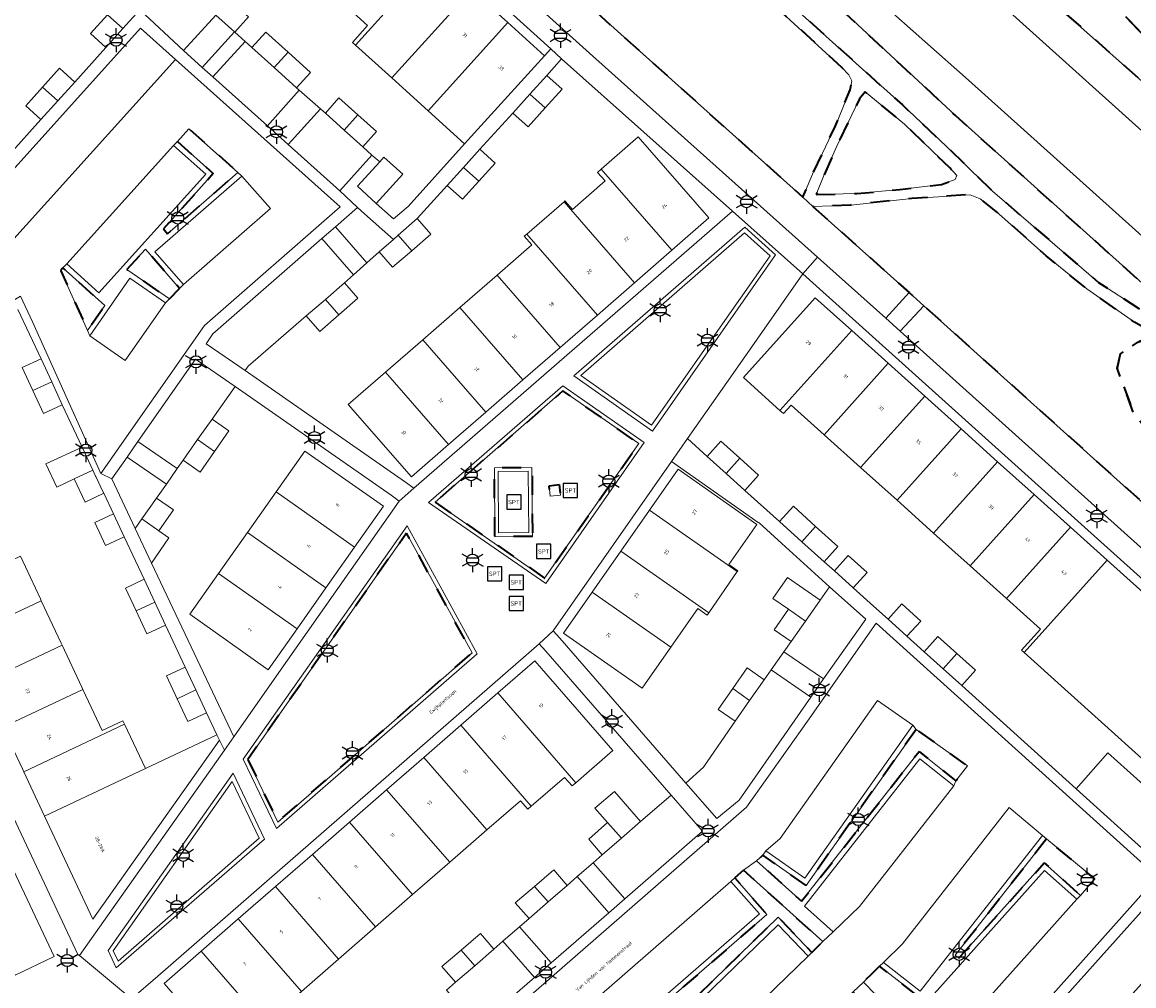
# Model space of a CAD drawing. Extents: x 105780 to 185197, y 477999 to 525027.
# Tile 411 of 562: x 108122 to 108238, y 479665 to 479766. Entities that reach past the tile are written whole.
import ezdxf
from ezdxf.enums import TextEntityAlignment as Align

# ---------------------------------------------------------------- set-up
doc = ezdxf.new("R2010")
doc.units = 0
doc.linetypes.add('XX-HIDDEN', pattern=[4, 2, -2])
for name, color, linetype, lineweight in [('B-GV-GR-BEPLANTING_CULTUUR_VASTE-PLANTENVAK-A', 252, 'Continuous', 5), ('B-GV-GR-MATERIAALGRENS-G', 252, 'XX-HIDDEN', 35), ('B-RO-IE-MEUBILAIR_WEGMEUBILAIR-S', 252, 'Continuous', 25), ('B-WE-GW-WATERGANG_SLOOT_INSTEEK-G', 252, 'Continuous', 30), ('B-XX-KG-KADASTRAAL_BEBOUWING-G', 252, 'Continuous', 20), ('B1-WE-OG-BEBOUWING-T18', 7, 'Continuous', 18), ('B1-WE-OG-TERREIN_ERF-GV', 252, 'Continuous', 18), ('B1-WE-OG-TOPOGRAFIE-T18', 10, 'Continuous', 18), ('B1-WE-VH-VERHARDING_ASFALT-GV', 252, 'Continuous', 18), ('B1-WE-VH-VERHARDING_BETONSTRAATSTEEN-GV', 252, 'Continuous', 18), ('B1-WE-VH-VERHARDING_HALFVERHARDING_SCHELP-GV', 252, 'Continuous', 18), ('B1-WE-VH-VERHARDING_STRAATBAKSTEEN-GV', 252, 'Continuous', 18), ('B1-WE-VH-VERHARDING_TEGEL-GV', 252, 'Continuous', 18), ('B1-WE-VH-VERHARDING_TEGEL_RUBBER-GV', 252, 'Continuous', 18)]:
    doc.layers.add(name, color=color, linetype=linetype, lineweight=lineweight)
doc.styles.add('NLCS-ISO', font='NLCS-ISO.ttf')
doc.styles.add('NLCS-ISO-M200-T18', font='NLCS-ISO.ttf', dxfattribs={"height": 0.36})

# ---------------------------------------------------------------- blocks, each defined once
blk = doc.blocks.new('B-SIE-WEG_LICHTMAST-SO')
at = {"ltscale": 0.1}
for p, q in [((0, 1.27), (0, 2.53)), ((-1.1, 0.63), (-2.19, 1.27)), ((1.1, 0.63), (2.19, 1.27)), ((-1.1, -0.63), (-2.19, -1.27)), ((0, -1.27), (0, -2.53)), ((1.1, -0.63), (2.19, -1.27))]:
    blk.add_line(p, q, dxfattribs=at)
at = {"flags": 128}
for points in [[(-1.16, 0.5), (1.16, 0.5)], [(-1.16, -0.5), (1.16, -0.5)]]:
    blk.add_lwpolyline(points, dxfattribs=at)
at = {"ltscale": 0.1}
blk.add_circle((0, 0), 1.27, dxfattribs=at)
at = {"style": 'NLCS-ISO'}
blk.add_attdef('TYPE', text='', height=1.8, dxfattribs=at).set_placement((0, 2.53), align=Align.BOTTOM_CENTER)
blk = doc.blocks.new('SIE-WEG_SPEELTOESTEL-SO')
at = {"flags": 128}
blk.add_lwpolyline([(-0.75, -0.75), (0.75, -0.75), (0.75, 0.75), (-0.75, 0.75)], close=True, dxfattribs=at)
at = {"style": 'NLCS-ISO'}
blk.add_text('SPT', height=0.45, dxfattribs=at).set_placement((0, 0), align=Align.MIDDLE_CENTER)

msp = doc.modelspace()

# ---------------------------------------------------------------- linework, layer by layer
at = {"layer": 'B-GV-GR-BEPLANTING_CULTUUR_VASTE-PLANTENVAK-A', "flags": 128}
for points in [[(108180.278, 479729.296), (108187.712, 479724.063), (108200.161, 479741.842), (108197.482, 479744.259)], [(108131.193, 479668.894), (108131.717, 479667.797), (108146.533, 479680.717), (108143.7, 479686.666)]]:
    msp.add_lwpolyline(points, close=True, dxfattribs=at)
at = {"layer": 'B-GV-GR-MATERIAALGRENS-G', "flags": 128}
for points in [[(108114.079, 479865.818), (108107.907, 479860.286), (108107.236, 479859.64), (108118.655, 479847.827), (108126.996, 479838.85), (108130.607, 479834.668), (108134.482, 479829.819), (108137.462, 479825.265), (108142.327, 479816.63), (108143.599, 479817.11), (108145.202, 479817.602), (108146.992, 479817.846), (108149.996, 479817.529), (108153.787, 479816.204), (108156.085, 479814.569), (108169.026, 479802.889), (108172.299, 479799.53), (108175.926, 479795.242), (108178.842, 479791.305), (108180.959, 479788.37), (108182.693, 479786.217), (108184.304, 479784.595), (108186.235, 479782.45), (108197.928, 479772.213), (108209.854, 479761.453), (108214.046, 479757.681), (108218.643, 479753.349), (108223.495, 479748.631), (108230.024, 479743.004), (108234.611, 479739.059), (108238.867, 479736.321), (108243.747, 479733.206), (108254.868, 479724.345), (108262.88, 479717.588), (108270.358, 479710.728), (108278.801, 479702.983), (108283.495, 479698.309), (108298.938, 479683.096), (108306.417, 479676.457), (108311.316, 479672.593), (108314.567, 479669.876), (108318.425, 479666.695), (108320.887, 479669.297), (108323.459, 479672.373), (108324.599, 479674.298), (108324.683, 479674.77), (108323.093, 479676.235), (108319.979, 479672.734), (108318.402, 479671.734), (108317.347, 479671.486), (108316.362, 479671.68), (108296.909, 479688.463), (108284.431, 479699.198), (108275.109, 479707.301), (108247.47, 479731.539), (108219.604, 479756.564), (108184.99, 479788.765), (108167.125, 479805.471), (108151.632, 479819.849), (108138.615, 479831.811), (108121.117, 479849.692), (108119.607, 479851.352), (108118.145, 479853.21), (108115.291, 479856.657), (108114.565, 479858.19), (108113.912, 479859.81), (108113.514, 479861.275), (108113.437, 479862.944), (108113.514, 479864.69)], [(108293.316, 479720.404), (108292.509, 479722.071), (108289.333, 479722.33), (108285.287, 479724.258), (108282.058, 479726.804), (108277.477, 479730.668), (108275.116, 479731.918), (108271.455, 479734.62), (108269.298, 479737.837), (108267.038, 479740.931), (108261.927, 479745.718), (108255.653, 479750.18), (108248.283, 479756.338), (108243.487, 479760.651), (108235.743, 479768.759), (108234.361, 479771.38), (108234.111, 479773.196), (108234.765, 479774.218), (108236.039, 479775.727), (108248.98, 479789.729), (108260.177, 479801.645), (108264.673, 479806.429), (108270.769, 479813.298), (108269.224, 479815.102), (108278.537, 479826.078), (108277.93, 479826.403), (108277.162, 479826.724), (108276.422, 479825.953), (108265.957, 479814.072), (108232.633, 479776.373), (108232.175, 479776.076), (108231.413, 479776.125), (108230.711, 479776.709), (108229.617, 479777.619), (108224.945, 479772.565), (108231.269, 479767.187), (108265.044, 479737.266), (108308.762, 479697.443), (108319.823, 479687.149), (108310.266, 479697.53)], [(108147.534, 479816.228), (108145.986, 479816.34), (108144.863, 479816.005), (108144.104, 479815.59), (108143.306, 479814.935), (108142.196, 479813.695), (108147.889, 479803.631), (108154.347, 479792.271), (108184.503, 479765.1), (108203.587, 479747.999), (108204.621, 479750.411), (108207.018, 479755.501), (108208.554, 479759.276), (108208.729, 479760.223), (108208.414, 479760.845), (108207.695, 479761.614), (108196.824, 479771.585), (108185.499, 479781.589), (108182.083, 479784.889), (108180.148, 479787.234), (108177.787, 479790.409), (108178.82, 479786.451), (108178.103, 479784.773), (108176.501, 479782.308), (108175.116, 479781.199), (108172.649, 479781.134), (108170.069, 479783.037), (108164.463, 479788.534), (108160.957, 479792.54), (108160.519, 479794.432), (108161.205, 479796.582), (108160.937, 479798.35), (108159.684, 479800.168), (108157.811, 479800.565), (108153.436, 479800.965), (108152.107, 479801.414), (108150.909, 479802.891), (108145.989, 479811.21), (108145.346, 479813.14), (108145.907, 479814.651)], [(108284.712, 479739.21), (108283.296, 479739.982), (108280.523, 479741.495), (108276.248, 479744.596), (108272.867, 479747.419), (108270.19, 479749.738), (108268.142, 479752.415), (108251.414, 479767.301), (108248.753, 479769.991), (108247.92, 479772.595), (108248.777, 479778.258), (108250.498, 479780.756), (108252.638, 479782.306), (108256.137, 479783.602), (108259.524, 479784.131), (108261.776, 479783.984), (108265.861, 479784.249), (108266.627, 479784.91), (108267.364, 479786.101), (108267.519, 479787.693), (108268.019, 479790.715), (108269.388, 479793.472), (108260.177, 479801.645), (108248.98, 479789.729), (108236.039, 479775.727), (108234.765, 479774.218), (108234.111, 479773.196), (108234.361, 479771.38), (108235.743, 479768.759), (108243.487, 479760.651), (108248.283, 479756.338), (108255.653, 479750.18), (108261.927, 479745.718), (108267.038, 479740.931), (108269.298, 479737.837), (108271.455, 479734.62), (108275.116, 479731.918), (108277.477, 479730.668), (108282.058, 479726.804), (108285.287, 479724.258), (108289.333, 479722.33), (108292.509, 479722.071), (108289.034, 479729.25)], [(108204.999, 479748.27), (108209.263, 479748.382), (108213.762, 479748.804), (108218.157, 479749.331), (108219.577, 479749.866), (108219.76, 479750.272), (108219.002, 479751.079), (108214.244, 479755.682), (108210.148, 479759.071), (108209.519, 479758.317), (108207.145, 479753.368), (108205.805, 479750.283)], [(108137.945, 479753.856), (108141.717, 479750.475), (108136.482, 479744.67), (108136.925, 479744.165), (108144.303, 479750.595), (108139.156, 479755.19)], [(108204.654, 479747.025), (108214.736, 479738.008), (108216.281, 479736.61), (108239.709, 479715.546), (108251.889, 479704.602), (108271.032, 479687.381), (108277.562, 479681.517), (108278.223, 479684.585), (108280.021, 479690.222), (108282.293, 479697.398), (108277.736, 479702.034), (108273.938, 479705.601), (108271.994, 479703.581), (108268.768, 479703.893), (108264.119, 479705), (108263.548, 479705.843), (108264.385, 479707.572), (108266.595, 479709.191), (108269.953, 479709.344), (108269.388, 479709.875), (108262.427, 479716.013), (108261.78, 479712.687), (108259.932, 479707.801), (108259.023, 479707.176), (108257.048, 479707.832), (108254.53, 479709.253), (108252.711, 479710.915), (108251.74, 479712.754), (108252.128, 479715.038), (108250.821, 479716.38), (108248.838, 479718.133), (108245.413, 479718.25), (108243.966, 479718.857), (108242.178, 479720.61), (108240.821, 479722.324), (108238.317, 479725.296), (108236.584, 479730.06), (108236.907, 479731.564), (108238.75, 479732.796), (108240.791, 479733.505), (108238.408, 479734.876), (108233.382, 479738.388), (108229.142, 479741.855), (108223.87, 479746.504), (108222.215, 479747.828), (108221.135, 479748.263), (108215.038, 479747.855), (108208.611, 479747.178)], [(108137.103, 479737.316), (108138.178, 479738.427), (108134.584, 479742.546), (108132.64, 479740.403)], [(108125.94, 479740.582), (108125.763, 479740.393), (108125.719, 479740.256), (108128.511, 479734.022), (108130.322, 479736.628)], [(108240.791, 479733.505), (108238.75, 479732.796), (108236.907, 479731.564), (108236.584, 479730.06), (108238.317, 479725.296), (108240.821, 479722.324), (108242.178, 479720.61), (108243.966, 479718.857), (108245.413, 479718.25), (108248.838, 479718.133), (108250.821, 479716.38), (108252.128, 479715.038), (108251.74, 479712.754), (108252.711, 479710.915), (108254.53, 479709.253), (108257.048, 479707.832), (108259.023, 479707.176), (108259.932, 479707.801), (108261.78, 479712.687), (108262.427, 479716.013), (108262.068, 479716.33), (108253.901, 479723.42), (108245.315, 479730.419)], [(108164.988, 479715.979), (108176.491, 479708.013), (108186.37, 479722.128), (108178.417, 479727.666)], [(108175.214, 479712.387), (108171.269, 479712.349), (108171.225, 479719.605), (108175.163, 479719.626)], [(108176.957, 479717.717), (108178.027, 479717.849), (108178.147, 479716.726), (108177.085, 479716.608)], [(108145.334, 479688.986), (108148.484, 479682.409), (108168.873, 479700.167), (108162.004, 479712.732)], [(108215.495, 479692.132), (108203.924, 479675.745), (108199.402, 479678.924), (108198.741, 479678.328), (108203.457, 479674.088), (108215.786, 479689.817), (108219.651, 479686.737), (108220.879, 479688.31)], [(108229.17, 479680.657), (108219.594, 479668.445), (108219.978, 479668.129), (108228.935, 479678.116), (108232.732, 479674.7), (108234.231, 479676.441)], [(108197.363, 479677.351), (108196.444, 479676.552), (108199.821, 479672.716), (108184.293, 479659.221), (108180.97, 479663.049), (108179.706, 479661.973), (108184.789, 479656.648), (108201.012, 479672.412), (108204.54, 479668.729), (108205.671, 479669.854)], [(108211.628, 479667.269), (108210.726, 479666.38), (108209.95, 479665.606), (108214.016, 479661.443), (108216.114, 479663.806)]]:
    msp.add_lwpolyline(points, close=True, dxfattribs=at)
at = {"layer": 'B-WE-GW-WATERGANG_SLOOT_INSTEEK-G', "flags": 128}
for points in [[(108184.99, 479788.765), (108219.604, 479756.564), (108247.47, 479731.539), (108275.109, 479707.301), (108284.431, 479699.198), (108296.909, 479688.463), (108316.362, 479671.68), (108317.347, 479671.486), (108318.402, 479671.734), (108319.979, 479672.734), (108323.093, 479676.235), (108321.091, 479678.08), (108321.05, 479677.964), (108320.521, 479676.772), (108319.708, 479675.862), (108318.014, 479674.697), (108316.865, 479674.177), (108316.382, 479674.102), (108301.003, 479688.246), (108276.429, 479710.344), (108249.824, 479734.364), (108220.963, 479760.287), (108202.65, 479776.569)], [(108202.65, 479776.569), (108220.963, 479760.287), (108249.824, 479734.364), (108276.429, 479710.344), (108301.003, 479688.246), (108316.382, 479674.102), (108316.865, 479674.177), (108318.014, 479674.697), (108319.708, 479675.862), (108320.521, 479676.772), (108321.05, 479677.964), (108321.091, 479678.08), (108321.823, 479680.129), (108305.437, 479695.228), (108274.744, 479722.993), (108237.442, 479756.513), (108222.168, 479770.297)]]:
    msp.add_lwpolyline(points, dxfattribs=at)
msp.add_lwpolyline([(108224.945, 479772.565), (108224.564, 479772.889), (108222.168, 479770.297), (108237.442, 479756.513), (108274.744, 479722.993), (108305.437, 479695.228), (108321.823, 479680.129), (108321.091, 479678.08), (108323.093, 479676.235), (108324.184, 479677.843), (108324.428, 479679.915), (108323.122, 479683.282), (108321.943, 479684.96), (108319.823, 479687.149), (108308.762, 479697.443), (108265.044, 479737.266), (108231.269, 479767.187)], close=True, dxfattribs=at)
at = {"layer": 'B-XX-KG-KADASTRAAL_BEBOUWING-G', "flags": 128}
for points in [[(108164.987, 479773.232), (108161.167, 479776.686), (108152.811, 479767.415), (108152.967, 479767.274), (108154.576, 479769.058), (108157.902, 479766.026), (108156.319, 479764.25), (108156.634, 479763.965)], [(108168.807, 479769.778), (108164.987, 479773.232), (108156.634, 479763.965), (108160.454, 479760.511)], [(108130.608, 479767.134), (108132.221, 479765.696), (108133.997, 479767.676), (108132.393, 479769.117)], [(108172.627, 479766.324), (108168.807, 479769.778), (108160.454, 479760.511), (108164.275, 479757.058)], [(108141.968, 479767.1), (108143.932, 479765.352), (108143.961, 479765.326), (108145.396, 479766.94), (108143.413, 479768.706)], [(108132.221, 479765.696), (108130.608, 479767.134), (108128.835, 479765.165), (108130.452, 479763.723)], [(108172.627, 479766.324), (108164.275, 479757.058), (108168.087, 479753.611), (108176.475, 479762.844)], [(108145.772, 479763.705), (108148.113, 479761.6), (108149.565, 479763.206), (108147.222, 479765.32)], [(108149.565, 479763.206), (108148.113, 479761.6), (108150.455, 479759.494), (108151.903, 479761.095)], [(108123.798, 479759.559), (108125.398, 479758.12), (108127.185, 479760.089), (108125.583, 479761.541)], [(108178.32, 479759.33), (108176.71, 479760.783), (108174.935, 479758.815), (108176.544, 479757.363)], [(108125.398, 479758.12), (108123.798, 479759.559), (108122.025, 479757.59), (108123.617, 479756.158)], [(108156.885, 479756.651), (108154.904, 479758.433), (108153.475, 479756.835), (108155.45, 479755.049)], [(108176.544, 479757.363), (108174.935, 479758.815), (108173.146, 479756.832), (108174.755, 479755.38)], [(108156.885, 479756.651), (108155.45, 479755.049), (108157.416, 479753.272), (108158.855, 479754.878)], [(108186.324, 479754.339), (108182.419, 479750.944), (108189.828, 479742.424), (108193.729, 479745.82)], [(108171.295, 479751.585), (108169.695, 479753.026), (108167.977, 479751.128), (108169.578, 479749.685)], [(108156.853, 479749.147), (108158.814, 479747.329), (108161.608, 479750.403), (108159.629, 479752.201), (108159.178, 479751.705)], [(108169.578, 479749.685), (108167.977, 479751.128), (108166.259, 479749.23), (108167.862, 479747.786)], [(108182.419, 479750.944), (108182.03, 479750.605), (108182.847, 479749.724), (108179.407, 479746.695), (108178.627, 479747.6), (108178.537, 479747.522), (108185.925, 479739.026), (108189.828, 479742.424)], [(108178.537, 479747.522), (108174.626, 479744.132), (108182.022, 479735.628), (108185.925, 479739.026)], [(108161.117, 479743.997), (108162.538, 479742.373), (108164.539, 479744.106), (108163.117, 479745.755)], [(108161.117, 479743.997), (108160.612, 479743.554), (108159.126, 479742.248), (108160.535, 479740.638), (108162.538, 479742.373)], [(108174.626, 479744.132), (108174.35, 479743.893), (108175.143, 479742.984), (108171.511, 479739.828), (108178.119, 479732.23), (108182.022, 479735.628)], [(108171.511, 479739.828), (108167.604, 479736.434), (108174.215, 479728.832), (108178.119, 479732.23)], [(108153.476, 479737.271), (108154.883, 479735.641), (108156.902, 479737.388), (108155.479, 479739.015)], [(108208.719, 479734.007), (108204.89, 479737.451), (108197.364, 479729.07), (108201.192, 479725.625)], [(108153.476, 479737.271), (108151.477, 479735.531), (108152.88, 479733.906), (108154.883, 479735.641)], [(108167.604, 479736.434), (108163.698, 479733.04), (108170.312, 479725.434), (108174.215, 479728.832)], [(108212.548, 479730.563), (108208.719, 479734.007), (108201.192, 479725.625), (108201.577, 479725.278), (108202.365, 479726.152), (108205.811, 479723.06)], [(108163.698, 479733.04), (108159.791, 479729.646), (108166.409, 479722.036), (108170.312, 479725.434)], [(108123.638, 479731.019), (108121.669, 479730.107), (108122.782, 479727.702), (108124.752, 479728.614)], [(108216.377, 479727.119), (108212.548, 479730.563), (108205.811, 479723.06), (108209.644, 479719.621)], [(108159.791, 479729.646), (108155.885, 479726.252), (108162.506, 479718.638), (108166.409, 479722.036)], [(108124.752, 479728.614), (108122.782, 479727.702), (108123.899, 479725.291), (108125.868, 479726.203)], [(108220.206, 479723.675), (108216.377, 479727.119), (108209.644, 479719.621), (108213.477, 479716.181)], [(108140.067, 479722.552), (108141.833, 479721.307), (108143.34, 479723.488), (108141.59, 479724.712)], [(108224.036, 479720.231), (108220.206, 479723.675), (108213.477, 479716.181), (108217.31, 479712.742)], [(108141.833, 479721.307), (108140.067, 479722.552), (108138.539, 479720.387), (108140.326, 479719.127)], [(108193.544, 479720.763), (108195.529, 479718.983), (108196.968, 479720.602), (108194.991, 479722.386)], [(108127.936, 479721.771), (108124.15, 479720.005), (108125.284, 479717.573), (108127.108, 479718.424), (108129.069, 479719.339)], [(108151.333, 479721.353), (108148.323, 479717.084), (108156.547, 479711.27), (108159.571, 479715.572)], [(108198.936, 479718.827), (108196.968, 479720.602), (108195.529, 479718.983), (108197.502, 479717.214)], [(108227.865, 479716.788), (108224.036, 479720.231), (108217.31, 479712.742), (108221.143, 479709.303)], [(108129.36, 479718.721), (108129.069, 479719.339), (108127.108, 479718.424), (108128.252, 479715.994), (108130.21, 479716.916), (108130.095, 479717.161), (108129.374, 479718.691)], [(108187.494, 479715.147), (108196.708, 479708.7), (108196.763, 479708.78), (108195.812, 479709.453), (108198.768, 479713.649), (108190.5, 479719.447)], [(108148.323, 479717.084), (108145.298, 479712.793), (108153.529, 479706.975), (108156.547, 479711.27)], [(108231.694, 479713.344), (108227.865, 479716.788), (108221.143, 479709.303), (108224.976, 479705.863)], [(108134.22, 479714.227), (108135.986, 479712.993), (108137.529, 479715.17), (108135.763, 479716.404)], [(108201.137, 479713.944), (108203.481, 479711.832), (108204.935, 479713.447), (108202.597, 479715.555)], [(108131.231, 479714.772), (108129.273, 479713.85), (108130.413, 479711.427), (108132.371, 479712.349)], [(108137.065, 479712.239), (108135.986, 479712.993), (108134.22, 479714.227), (108133.509, 479713.224), (108135.234, 479709.574)], [(108187.494, 479715.147), (108184.486, 479710.845), (108193.734, 479704.374), (108196.708, 479708.7)], [(108204.935, 479713.447), (108203.481, 479711.832), (108205.821, 479709.724), (108207.274, 479711.338)], [(108235.523, 479709.9), (108231.694, 479713.344), (108224.976, 479705.863), (108228.545, 479702.661), (108226.53, 479700.432), (108226.802, 479700.188)], [(108145.298, 479712.793), (108142.272, 479708.503), (108150.51, 479702.679), (108153.529, 479706.975)], [(108184.486, 479710.845), (108181.478, 479706.542), (108189.737, 479700.763), (108192.579, 479704.833), (108193.565, 479704.128), (108193.734, 479704.374)], [(108123.655, 479705.645), (108123.57, 479705.826), (108121.47, 479710.308), (108113.067, 479706.336), (108115.17, 479701.855), (108115.255, 479701.674)], [(108206.898, 479708.769), (108208.886, 479706.989), (108210.328, 479708.611), (108208.342, 479710.396)], [(108235.523, 479709.9), (108226.802, 479700.188), (108247.618, 479681.455), (108251.226, 479685.47), (108255.83, 479681.317), (108229.959, 479652.543), (108229.164, 479653.244), (108228.628, 479653.718), (108228.205, 479654.092), (108227.884, 479653.734), (108226.442, 479652.125), (108237.622, 479642.091), (108270.396, 479678.541), (108255.857, 479691.623), (108254.795, 479690.454), (108239.942, 479703.807), (108240.8, 479704.731), (108241.014, 479704.961)], [(108142.272, 479708.503), (108139.247, 479704.212), (108147.491, 479698.384), (108150.51, 479702.679)], [(108134.453, 479707.885), (108132.489, 479706.965), (108133.613, 479704.565), (108135.577, 479705.486)], [(108200.432, 479705.875), (108202.078, 479704.745), (108203.877, 479703.51), (108205.413, 479705.697), (108201.996, 479708.089)], [(108181.478, 479706.542), (108178.47, 479702.239), (108186.732, 479696.458), (108189.737, 479700.763)], [(108125.84, 479700.981), (108125.738, 479701.199), (108123.655, 479705.645), (108115.255, 479701.674), (108117.341, 479697.229), (108117.443, 479697.012)], [(108135.577, 479705.486), (108133.613, 479704.565), (108134.744, 479702.153), (108136.708, 479703.073)], [(108212.528, 479703.687), (108214.501, 479701.906), (108215.963, 479703.499), (108213.981, 479705.304)], [(108203.877, 479703.51), (108202.078, 479704.745), (108200.578, 479702.591), (108202.357, 479701.344)], [(108216.325, 479700.268), (108218.302, 479698.495), (108219.748, 479700.106), (108217.769, 479701.888)], [(108125.84, 479700.981), (108117.443, 479697.012), (108119.513, 479692.603), (108119.632, 479692.35), (108128.025, 479696.318), (108127.906, 479696.571)], [(108219.748, 479700.106), (108218.302, 479698.495), (108220.275, 479696.726), (108221.718, 479698.333)], [(108171.58, 479695.954), (108179.782, 479686.537), (108183.645, 479689.929), (108175.465, 479699.336)], [(108138.762, 479698.668), (108136.797, 479697.748), (108137.921, 479695.348), (108139.886, 479696.268)], [(108196.23, 479696.409), (108198.007, 479695.157), (108199.529, 479697.323), (108197.749, 479698.578)], [(108132.392, 479692.686), (108132.256, 479692.976), (108132.236, 479693.016), (108130.046, 479692.003), (108128.025, 479696.318), (108119.632, 479692.35), (108121.684, 479687.977), (108121.82, 479687.688)], [(108139.886, 479696.268), (108137.921, 479695.348), (108139.044, 479692.949), (108141.009, 479693.869)], [(108171.58, 479695.954), (108167.689, 479692.566), (108175.091, 479684.067), (108178.589, 479687.094), (108179.395, 479686.197), (108179.782, 479686.537)], [(108198.007, 479695.157), (108196.23, 479696.409), (108194.71, 479694.238), (108196.484, 479692.989)], [(108134.585, 479688.026), (108132.392, 479692.686), (108121.82, 479687.688), (108124.008, 479683.026)], [(108167.689, 479692.566), (108163.797, 479689.178), (108170.421, 479681.572), (108173.944, 479684.64), (108174.72, 479683.746), (108175.091, 479684.067)], [(108142.379, 479690.987), (108142.098, 479691.578), (108134.585, 479688.026), (108124.008, 479683.026), (108129.078, 479672.223)], [(108163.797, 479689.178), (108159.905, 479685.79), (108166.529, 479678.184), (108170.421, 479681.572)], [(108159.905, 479685.79), (108156.013, 479682.402), (108162.638, 479674.795), (108166.529, 479678.184)], [(108181.775, 479683.858), (108183.092, 479682.361), (108184.543, 479680.712), (108186.555, 479682.46), (108183.834, 479685.607)], [(108156.013, 479682.402), (108152.121, 479679.013), (108158.746, 479671.407), (108162.638, 479674.795)], [(108184.543, 479680.712), (108183.092, 479682.361), (108181.113, 479680.624), (108182.536, 479678.968)], [(108152.121, 479679.013), (108148.229, 479675.625), (108154.855, 479668.018), (108158.746, 479671.407)], [(108175.416, 479675.638), (108176.851, 479674.019), (108178.846, 479675.754), (108177.443, 479677.382)], [(108148.229, 479675.625), (108144.338, 479672.237), (108150.963, 479664.63), (108154.855, 479668.018)], [(108176.851, 479674.019), (108175.416, 479675.638), (108173.407, 479673.909), (108174.851, 479672.28)], [(108144.338, 479672.237), (108140.446, 479668.849), (108148.641, 479659.439), (108149.04, 479659.786), (108147.486, 479661.602), (108150.963, 479664.63)], [(108167.723, 479668.969), (108169.149, 479667.329), (108171.146, 479669.064), (108169.744, 479670.713)], [(108140.446, 479668.849), (108136.554, 479665.461), (108144.745, 479656.056), (108148.641, 479659.439)], [(108169.149, 479667.329), (108167.723, 479668.969), (108165.716, 479667.238), (108167.148, 479665.591)]]:
    msp.add_lwpolyline(points, close=True, dxfattribs=at)
at = {"layer": 'B1-WE-OG-TERREIN_ERF-GV', "flags": 128}
for points in [[(108168.807, 479769.778), (108172.627, 479766.324), (108176.475, 479762.844), (108177.14, 479763.576), (108135.574, 479801.122)], [(108145.396, 479766.94), (108143.961, 479765.326), (108145.068, 479764.335), (108145.772, 479763.705), (108147.222, 479765.32), (108149.565, 479763.206), (108151.903, 479761.095), (108150.455, 479759.494), (108150.743, 479759.241), (108152.957, 479757.291), (108153.475, 479756.835), (108154.904, 479758.433), (108156.885, 479756.651), (108158.855, 479754.878), (108157.416, 479753.272), (108158.368, 479752.426), (108159.178, 479751.705), (108159.629, 479752.201), (108161.608, 479750.403), (108158.814, 479747.329), (108160.638, 479745.724), (108162.163, 479747.024), (108168.087, 479753.611), (108164.275, 479757.058), (108160.454, 479760.511), (108156.634, 479763.965), (108156.319, 479764.25), (108157.902, 479766.026), (108154.576, 479769.058)], [(108116.119, 479766.492), (108112.631, 479762.636), (108109.142, 479758.779), (108105.654, 479754.923), (108114.979, 479746.509), (108116.811, 479748.555), (108115.187, 479749.999), (108116.969, 479751.961), (108118.76, 479753.932), (108120.352, 479752.51), (108123.617, 479756.158), (108122.025, 479757.59), (108123.798, 479759.559), (108125.583, 479761.541), (108127.185, 479760.089), (108130.452, 479763.723), (108128.835, 479765.165), (108130.608, 479767.134)], [(108263.014, 479686.511), (108232.797, 479713.685), (108203.575, 479739.955), (108196.511, 479729.853), (108191.469, 479722.66), (108193.544, 479720.763), (108194.991, 479722.386), (108196.968, 479720.602), (108198.936, 479718.827), (108197.502, 479717.214), (108201.137, 479713.944), (108202.597, 479715.555), (108204.935, 479713.447), (108207.274, 479711.338), (108205.821, 479709.724), (108206.898, 479708.769), (108208.342, 479710.396), (108210.328, 479708.611), (108208.886, 479706.989), (108211.022, 479705.053), (108212.528, 479703.687), (108213.981, 479705.304), (108215.963, 479703.499), (108214.501, 479701.906), (108216.325, 479700.268), (108217.769, 479701.888), (108219.748, 479700.106), (108221.718, 479698.333), (108220.275, 479696.726), (108232.272, 479685.887), (108235.604, 479689.66), (108244.728, 479681.47)], [(108247.618, 479681.455), (108226.802, 479700.188), (108226.53, 479700.432), (108228.545, 479702.661), (108224.976, 479705.863), (108221.143, 479709.303), (108217.31, 479712.742), (108213.477, 479716.181), (108209.644, 479719.621), (108205.811, 479723.06), (108202.365, 479726.152), (108201.577, 479725.278), (108201.192, 479725.625), (108197.364, 479729.07), (108204.89, 479737.451), (108208.719, 479734.007), (108212.548, 479730.563), (108216.377, 479727.119), (108220.206, 479723.675), (108224.036, 479720.231), (108227.865, 479716.788), (108231.694, 479713.344), (108235.523, 479709.9), (108241.014, 479704.961)], [(108121.47, 479710.308), (108123.57, 479705.826), (108123.655, 479705.645), (108125.738, 479701.199), (108125.84, 479700.981), (108127.906, 479696.571), (108128.025, 479696.318), (108130.046, 479692.003), (108132.236, 479693.016), (108132.256, 479692.976), (108132.392, 479692.686), (108134.585, 479688.026), (108142.098, 479691.578), (108141.009, 479693.869), (108139.044, 479692.949), (108137.921, 479695.348), (108136.797, 479697.748), (108138.762, 479698.668), (108136.708, 479703.073), (108134.744, 479702.153), (108133.613, 479704.565), (108132.489, 479706.965), (108134.453, 479707.885), (108132.371, 479712.349), (108130.413, 479711.427), (108129.273, 479713.85), (108131.231, 479714.772), (108130.21, 479716.916), (108128.252, 479715.994), (108127.108, 479718.424), (108125.284, 479717.573), (108124.15, 479720.005), (108127.936, 479721.771), (108125.868, 479726.203), (108123.899, 479725.291), (108122.782, 479727.702), (108121.669, 479730.107), (108123.638, 479731.019), (108121.191, 479736.212)], [(108101.251, 479724.321), (108127.507, 479668.515), (108127.671, 479668.405), (108142.879, 479689.95), (108142.379, 479690.987), (108129.078, 479672.223), (108124.008, 479683.026), (108121.82, 479687.688), (108121.684, 479687.977), (108119.632, 479692.35)], [(108166.207, 479664.774), (108167.148, 479665.591), (108165.716, 479667.238), (108167.723, 479668.969), (108169.744, 479670.713), (108171.146, 479669.064), (108172.099, 479669.892), (108173.861, 479671.419), (108174.851, 479672.28), (108173.407, 479673.909), (108175.416, 479675.638), (108177.443, 479677.382), (108178.846, 479675.754), (108179.91, 479676.679), (108181.581, 479678.138), (108182.536, 479678.968), (108181.113, 479680.624), (108183.092, 479682.361), (108181.775, 479683.858), (108183.834, 479685.607), (108186.555, 479682.46), (108189.759, 479685.244), (108176.606, 479700.329), (108175.909, 479701.128), (108135.878, 479666.237), (108133.122, 479663.835)], [(108144.745, 479656.056), (108136.554, 479665.461), (108140.446, 479668.849), (108144.338, 479672.237), (108148.229, 479675.625), (108152.121, 479679.013), (108156.013, 479682.402), (108159.905, 479685.79), (108163.797, 479689.178), (108167.689, 479692.566), (108171.58, 479695.954), (108175.465, 479699.336), (108183.645, 479689.929), (108179.782, 479686.537), (108179.395, 479686.197), (108178.589, 479687.094), (108175.091, 479684.067), (108174.72, 479683.746), (108173.944, 479684.64), (108170.421, 479681.572), (108166.529, 479678.184), (108162.638, 479674.795), (108158.746, 479671.407), (108154.855, 479668.018), (108150.963, 479664.63)]]:
    msp.add_lwpolyline(points, dxfattribs=at)
for points in [[(108196.201, 479746.518), (108186.891, 479754.832), (108178.269, 479762.533), (108176.71, 479760.783), (108178.32, 479759.33), (108176.544, 479757.363), (108174.755, 479755.38), (108173.146, 479756.832), (108169.695, 479753.026), (108171.295, 479751.585), (108169.578, 479749.685), (108167.862, 479747.786), (108166.259, 479749.23), (108163.117, 479745.755), (108164.539, 479744.106), (108162.538, 479742.373), (108160.535, 479740.638), (108159.126, 479742.248), (108157.833, 479741.112), (108156.43, 479739.843), (108155.479, 479739.015), (108156.902, 479737.388), (108154.883, 479735.641), (108152.88, 479733.906), (108151.477, 479735.531), (108145.361, 479730.264), (108145.064, 479729.821), (108161.881, 479718.093), (108162.776, 479717.469)], [(108182.03, 479750.605), (108182.419, 479750.944), (108186.324, 479754.339), (108193.729, 479745.82), (108189.828, 479742.424), (108185.925, 479739.026), (108182.022, 479735.628), (108178.119, 479732.23), (108174.215, 479728.832), (108170.312, 479725.434), (108166.409, 479722.036), (108162.506, 479718.638), (108155.885, 479726.252), (108159.791, 479729.646), (108163.698, 479733.04), (108167.604, 479736.434), (108171.511, 479739.828), (108175.143, 479742.984), (108174.35, 479743.893), (108174.626, 479744.132), (108178.537, 479747.522), (108178.627, 479747.6), (108179.407, 479746.695), (108182.847, 479749.724)], [(108144.005, 479728.136), (108141.59, 479724.712), (108143.34, 479723.488), (108141.833, 479721.307), (108140.326, 479719.127), (108138.539, 479720.387), (108137.936, 479719.532), (108136.81, 479717.882), (108135.763, 479716.404), (108137.529, 479715.17), (108135.986, 479712.993), (108137.065, 479712.239), (108135.234, 479709.574), (108143.857, 479691.347), (108148.365, 479697.766), (108161.235, 479716.096), (108160.366, 479716.703)], [(108145.298, 479712.793), (108148.323, 479717.084), (108151.333, 479721.353), (108159.571, 479715.572), (108156.547, 479711.27), (108153.529, 479706.975), (108150.51, 479702.679), (108147.491, 479698.384), (108139.247, 479704.212), (108142.272, 479708.503)], [(108202.357, 479701.344), (108200.578, 479702.591), (108202.078, 479704.745), (108200.432, 479705.875), (108201.996, 479708.089), (108205.413, 479705.697), (108206.399, 479707.101), (108201.397, 479711.63), (108198.997, 479713.8), (108198.915, 479713.858), (108189.81, 479720.266), (108177.394, 479702.494), (108178.09, 479701.695), (108191.315, 479686.5), (108193.172, 479688.151), (108196.484, 479692.989), (108194.71, 479694.238), (108196.23, 479696.409), (108197.749, 479698.578), (108199.529, 479697.323), (108200.269, 479698.376), (108201.608, 479700.278)], [(108189.737, 479700.763), (108186.732, 479696.458), (108178.47, 479702.239), (108181.478, 479706.542), (108184.486, 479710.845), (108187.494, 479715.147), (108190.5, 479719.447), (108198.768, 479713.649), (108195.812, 479709.453), (108196.763, 479708.78), (108196.708, 479708.7), (108193.734, 479704.374), (108193.565, 479704.128), (108192.579, 479704.833)]]:
    msp.add_lwpolyline(points, close=True, dxfattribs=at)
at = {"layer": 'B1-WE-VH-VERHARDING_ASFALT-GV', "flags": 128}
for points in [[(108146.829, 479799.054), (108144.344, 479801.296), (108141.855, 479798.641), (108151.228, 479790.14), (108181.193, 479763.108), (108205.135, 479741.699), (108212.295, 479735.296), (108214.736, 479738.008), (108204.654, 479747.025), (108203.587, 479747.999), (108184.503, 479765.1), (108154.347, 479792.271)], [(108216.281, 479736.61), (108213.817, 479733.926), (108237.308, 479712.811), (108249.264, 479702.06), (108268.355, 479684.862), (108279.112, 479675.204), (108295.943, 479660.041), (108298.405, 479662.768), (108284.362, 479675.37), (108278.591, 479680.604), (108277.562, 479681.517), (108271.032, 479687.381), (108251.889, 479704.602), (108239.709, 479715.546)]]:
    msp.add_lwpolyline(points, close=True, dxfattribs=at)
at = {"layer": 'B1-WE-VH-VERHARDING_BETONSTRAATSTEEN-GV', "flags": 128}
for points in [[(108138.334, 479770.376), (108137.248, 479771.342), (108136.346, 479772.145), (108135.874, 479771.599), (108134.079, 479773.217), (108132.111, 479774.991), (108130.131, 479776.776), (108126.449, 479780.046), (108124.486, 479781.827), (108122.518, 479783.612), (108118.31, 479787.429), (108117.376, 479786.37), (108119.679, 479784.283), (108126.567, 479778.041), (108135.774, 479769.698), (108135.794, 479769.68), (108133.997, 479767.676), (108138.596, 479763.39), (108141.966, 479767.102)], [(108143.932, 479765.352), (108141.968, 479767.1), (108141.966, 479767.102), (108138.596, 479763.39), (108140.562, 479761.623)], [(108137.763, 479762.461), (108134.068, 479765.751), (108116.174, 479745.868), (108119.827, 479742.578)], [(108145.068, 479764.335), (108143.961, 479765.326), (108143.932, 479765.352), (108140.562, 479761.623), (108141.657, 479760.648)], [(108148.113, 479761.6), (108145.772, 479763.705), (108145.068, 479764.335), (108141.657, 479760.648), (108147.399, 479755.499), (108150.743, 479759.241), (108150.455, 479759.494)], [(108159.178, 479751.705), (108158.368, 479752.426), (108155.009, 479748.682), (108156.837, 479746.92), (108157.569, 479746.268), (108160.612, 479743.554), (108161.117, 479743.997), (108163.117, 479745.755), (108166.259, 479749.23), (108167.977, 479751.128), (108169.695, 479753.026), (108173.146, 479756.832), (108174.935, 479758.815), (108176.71, 479760.783), (108178.269, 479762.533), (108177.14, 479763.576), (108176.475, 479762.844), (108168.087, 479753.611), (108162.163, 479747.024), (108160.638, 479745.724), (108158.814, 479747.329), (108156.853, 479749.147)], [(108121.464, 479737.601), (108122.724, 479734.904), (108129.905, 479718.977), (108140.808, 479734.537), (108155.017, 479746.972), (108137.763, 479762.461), (108119.827, 479742.578), (108118.581, 479741.175), (108117.996, 479740.52), (108117.864, 479740.666), (108103.483, 479732.186), (108103.605, 479731.773), (108099.023, 479729.401), (108098.496, 479729.104), (108100.812, 479725.348), (108101.259, 479725.574)], [(108152.957, 479757.291), (108150.743, 479759.241), (108147.399, 479755.499), (108149.582, 479753.532)], [(108155.45, 479755.049), (108153.475, 479756.835), (108152.957, 479757.291), (108149.582, 479753.532), (108155.009, 479748.682), (108158.368, 479752.426), (108157.416, 479753.272)], [(108125.719, 479740.256), (108125.763, 479740.393), (108125.94, 479740.582), (108126.337, 479741.007), (108137.549, 479753.421), (108137.945, 479753.856), (108139.156, 479755.19), (108144.303, 479750.595), (108144.727, 479750.216), (108147.717, 479746.82), (108138.584, 479738.846), (108138.178, 479738.427), (108137.103, 479737.316), (108136.708, 479736.908), (108132.482, 479730.858), (108128.767, 479733.451), (108128.511, 479734.022)], [(108137.549, 479753.421), (108126.337, 479741.007), (108129.695, 479737.961), (108140.929, 479750.418)], [(108144.727, 479750.216), (108135.584, 479742.248), (108138.584, 479738.846), (108147.717, 479746.82)], [(108157.569, 479746.268), (108156.837, 479746.92), (108154.529, 479744.89), (108157.833, 479741.112), (108159.126, 479742.248), (108160.612, 479743.554)], [(108154.529, 479744.89), (108153.105, 479743.646), (108156.43, 479739.843), (108157.833, 479741.112)], [(108153.476, 479737.271), (108155.479, 479739.015), (108156.43, 479739.843), (108153.105, 479743.646), (108141.673, 479733.652), (108140.971, 479732.618), (108145.064, 479729.821), (108145.361, 479730.264), (108151.477, 479735.531)], [(108136.708, 479736.908), (108132.971, 479739.486), (108128.767, 479733.451), (108132.482, 479730.858)], [(108216.281, 479736.61), (108214.736, 479738.008), (108212.295, 479735.296), (108213.817, 479733.926)], [(108144.005, 479728.136), (108139.837, 479730.984), (108133.791, 479722.361), (108137.936, 479719.532), (108138.539, 479720.387), (108140.067, 479722.552), (108141.59, 479724.712)], [(108133.791, 479722.361), (108132.674, 479720.722), (108136.81, 479717.882), (108137.936, 479719.532)], [(108136.81, 479717.882), (108132.674, 479720.722), (108131.059, 479718.446), (108133.509, 479713.224), (108134.22, 479714.227), (108135.763, 479716.404)], [(108206.399, 479707.101), (108205.413, 479705.697), (108203.877, 479703.51), (108202.357, 479701.344), (108201.608, 479700.278), (108205.748, 479697.442), (108210.193, 479703.71)], [(108201.608, 479700.278), (108200.269, 479698.376), (108204.433, 479695.523), (108205.748, 479697.442)], [(108200.269, 479698.376), (108199.529, 479697.323), (108198.007, 479695.157), (108196.484, 479692.989), (108193.172, 479688.151), (108191.315, 479686.5), (108194.563, 479682.771), (108196.904, 479684.704), (108204.433, 479695.523)], [(108199.715, 479679.369), (108203.798, 479676.517), (108215.12, 479692.567), (108211.439, 479695.182), (108201.208, 479680.681)], [(108235.604, 479689.66), (108232.272, 479685.887), (108241.34, 479677.713), (108244.728, 479681.47)], [(108203.78, 479673.587), (108206.768, 479670.868), (108209.535, 479673.545), (108219.434, 479686.213), (108215.877, 479689.042)], [(108189.759, 479685.244), (108186.555, 479682.46), (108184.543, 479680.712), (108182.536, 479678.968), (108181.581, 479678.138), (108184.892, 479674.343), (108193.073, 479681.454)], [(108228.74, 479681.01), (108225.249, 479683.922), (108214.036, 479669.608), (108212.044, 479667.66), (108215.92, 479664.658)], [(108181.581, 479678.138), (108179.91, 479676.679), (108183.223, 479672.876), (108184.892, 479674.343)], [(108120.729, 479677.356), (108116.635, 479675.39), (108120.918, 479666.336), (108125.012, 479668.28)], [(108232.361, 479674.306), (108228.953, 479677.317), (108214.384, 479661.051), (108214.932, 479660.449), (108217.762, 479657.968)], [(108179.91, 479676.679), (108178.846, 479675.754), (108176.851, 479674.019), (108174.851, 479672.28), (108173.861, 479671.419), (108177.174, 479667.616), (108183.223, 479672.876)], [(108196.044, 479676.173), (108181.389, 479663.402), (108184.362, 479659.997), (108199.048, 479672.775)], [(108245.591, 479672.628), (108241.826, 479676.022), (108225.552, 479657.852), (108229.316, 479654.456)], [(108173.861, 479671.419), (108172.099, 479669.892), (108175.423, 479666.093), (108177.174, 479667.616)], [(108185.163, 479656.252), (108188.271, 479652.943), (108204.145, 479668.339), (108200.999, 479671.602)], [(108172.099, 479669.892), (108171.146, 479669.064), (108169.149, 479667.329), (108167.148, 479665.591), (108166.207, 479664.774), (108169.53, 479660.965), (108175.423, 479666.093)], [(108209.95, 479665.606), (108208.865, 479664.586), (108212.015, 479661.34), (108212.402, 479660.936), (108216.556, 479656.66), (108217.762, 479657.968), (108214.932, 479660.449), (108214.384, 479661.051), (108214.016, 479661.443)]]:
    msp.add_lwpolyline(points, close=True, dxfattribs=at)
for points in [[(108116.174, 479745.868), (108134.068, 479765.751), (108137.763, 479762.461), (108155.017, 479746.972), (108140.808, 479734.537), (108129.905, 479718.977), (108131.059, 479718.446), (108132.674, 479720.722), (108133.791, 479722.361), (108139.837, 479730.984), (108144.005, 479728.136), (108160.366, 479716.703), (108161.235, 479716.096), (108162.776, 479717.469), (108161.881, 479718.093), (108145.064, 479729.821), (108140.971, 479732.618), (108141.673, 479733.652), (108153.105, 479743.646), (108154.529, 479744.89), (108156.837, 479746.92), (108155.009, 479748.682), (108149.582, 479753.532), (108147.399, 479755.499), (108141.657, 479760.648), (108140.562, 479761.623), (108138.596, 479763.39), (108133.997, 479767.676), (108132.221, 479765.696), (108130.452, 479763.723), (108127.185, 479760.089), (108125.398, 479758.12), (108123.617, 479756.158), (108120.352, 479752.51)], [(108121.191, 479736.212), (108123.638, 479731.019), (108124.752, 479728.614), (108125.868, 479726.203), (108127.936, 479721.771), (108129.069, 479719.339), (108129.36, 479718.721), (108129.374, 479718.691), (108130.095, 479717.161), (108130.21, 479716.916), (108131.231, 479714.772), (108132.371, 479712.349), (108134.453, 479707.885), (108135.577, 479705.486), (108136.708, 479703.073), (108138.762, 479698.668), (108139.886, 479696.268), (108141.009, 479693.869), (108142.098, 479691.578), (108142.379, 479690.987), (108142.879, 479689.95), (108143.857, 479691.347), (108135.234, 479709.574), (108133.509, 479713.224), (108131.059, 479718.446), (108129.905, 479718.977), (108122.724, 479734.904), (108121.464, 479737.601)], [(108241.34, 479677.713), (108232.272, 479685.887), (108220.275, 479696.726), (108218.302, 479698.495), (108216.325, 479700.268), (108214.501, 479701.906), (108212.528, 479703.687), (108211.022, 479705.053), (108208.886, 479706.989), (108206.898, 479708.769), (108205.821, 479709.724), (108203.481, 479711.832), (108201.137, 479713.944), (108197.502, 479717.214), (108195.529, 479718.983), (108193.544, 479720.763), (108191.469, 479722.66), (108189.81, 479720.266), (108198.915, 479713.858), (108198.997, 479713.8), (108201.397, 479711.63), (108206.399, 479707.101), (108210.193, 479703.71), (108205.748, 479697.442), (108204.433, 479695.523), (108196.904, 479684.704), (108194.563, 479682.771), (108191.315, 479686.5), (108178.09, 479701.695), (108177.394, 479702.494), (108175.909, 479701.128), (108176.606, 479700.329), (108189.759, 479685.244), (108193.073, 479681.454), (108184.892, 479674.343), (108183.223, 479672.876), (108177.174, 479667.616), (108175.423, 479666.093), (108169.53, 479660.965)], [(108169.062, 479659.029), (108197.674, 479683.965), (108204.074, 479693.004), (108211.277, 479703.269), (108240.823, 479676.662), (108220.027, 479653.368)], [(108239.937, 479639.477), (108230.726, 479646.404), (108225.222, 479650.56), (108221.618, 479653.282), (108224.629, 479656.665), (108227.884, 479653.734), (108228.205, 479654.092), (108228.628, 479653.718), (108229.316, 479654.456), (108225.552, 479657.852), (108241.826, 479676.022)]]:
    msp.add_lwpolyline(points, dxfattribs=at)
at = {"layer": 'B1-WE-VH-VERHARDING_HALFVERHARDING_SCHELP-GV', "flags": 128}
for points in [[(108196.824, 479771.585), (108207.695, 479761.614), (108208.414, 479760.845), (108208.729, 479760.223), (108208.554, 479759.276), (108207.018, 479755.501), (108204.621, 479750.411), (108203.587, 479747.999), (108204.654, 479747.025), (108208.611, 479747.178), (108215.038, 479747.855), (108221.135, 479748.263), (108222.215, 479747.828), (108223.87, 479746.504), (108229.142, 479741.855), (108233.382, 479738.388), (108238.408, 479734.876)], [(108238.867, 479736.321), (108234.611, 479739.059), (108230.024, 479743.004), (108223.495, 479748.631), (108218.643, 479753.349), (108214.046, 479757.681), (108209.854, 479761.453), (108197.928, 479772.213)]]:
    msp.add_lwpolyline(points, dxfattribs=at)
msp.add_lwpolyline([(108204.999, 479748.27), (108205.805, 479750.283), (108207.145, 479753.368), (108209.519, 479758.317), (108210.148, 479759.071), (108214.244, 479755.682), (108219.002, 479751.079), (108219.76, 479750.272), (108219.577, 479749.866), (108218.157, 479749.331), (108213.762, 479748.804), (108209.263, 479748.382)], close=True, dxfattribs=at)
at = {"layer": 'B1-WE-VH-VERHARDING_STRAATBAKSTEEN-GV', "flags": 128}
for points in [[(108175.909, 479701.128), (108177.394, 479702.494), (108189.81, 479720.266), (108191.469, 479722.66), (108196.511, 479729.853), (108203.575, 479739.955), (108196.201, 479746.518), (108162.776, 479717.469), (108161.235, 479716.096), (108148.365, 479697.766), (108143.857, 479691.347), (108142.879, 479689.95), (108127.671, 479668.405), (108133.122, 479663.835), (108135.878, 479666.237)], [(108187.798, 479723.427), (108179.56, 479729.239), (108197.493, 479744.853), (108200.723, 479741.931)], [(108164.317, 479715.945), (108178.393, 479728.206), (108186.948, 479722.248), (108176.609, 479707.432)], [(108144.841, 479689.013), (108162.045, 479713.506), (108169.407, 479700.079), (108148.332, 479681.717)], [(108211.277, 479703.269), (108204.074, 479693.004), (108197.674, 479683.965), (108169.062, 479659.029), (108155.466, 479647.219), (108154.024, 479645.864), (108153.898, 479645.729), (108153.55, 479645.384), (108153.572, 479645.365), (108153.491, 479645.286), (108157.049, 479642.086), (108157.133, 479642.158), (108157.783, 479642.75), (108174.553, 479657.411), (108175.413, 479658.135), (108202.54, 479633.79), (108220.027, 479653.368), (108240.823, 479676.662)], [(108209.535, 479673.545), (108206.768, 479670.868), (108205.671, 479669.854), (108204.54, 479668.729), (108204.145, 479668.339), (108188.271, 479652.943), (108185.163, 479656.252), (108184.789, 479656.648), (108179.706, 479661.973), (108180.97, 479663.049), (108181.389, 479663.402), (108196.044, 479676.173), (108196.444, 479676.552), (108197.363, 479677.351), (108198.741, 479678.328), (108199.402, 479678.924), (108199.715, 479679.369), (108201.208, 479680.681), (108211.439, 479695.182), (108215.12, 479692.567), (108215.495, 479692.132), (108220.879, 479688.31), (108219.651, 479686.737), (108219.434, 479686.213)], [(108130.683, 479668.937), (108143.786, 479687.522), (108147.074, 479680.612), (108131.526, 479667.097)], [(108193.919, 479650.054), (108194.56, 479650.687), (108194.951, 479651.061), (108208.865, 479664.586), (108209.95, 479665.606), (108210.726, 479666.38), (108211.628, 479667.269), (108212.044, 479667.66), (108214.036, 479669.608), (108225.249, 479683.922), (108228.74, 479681.01), (108229.17, 479680.657), (108234.231, 479676.441), (108232.732, 479674.7), (108232.361, 479674.306), (108217.762, 479657.968), (108216.556, 479656.66), (108215.437, 479655.409), (108215.067, 479655), (108202.088, 479640.462), (108198.701, 479643.53), (108198.3, 479643.901), (108192.753, 479648.908)]]:
    msp.add_lwpolyline(points, close=True, dxfattribs=at)
at = {"layer": 'B1-WE-VH-VERHARDING_TEGEL-GV', "flags": 128}
for points in [[(108141.855, 479798.641), (108140.207, 479800.122), (108137.141, 479802.857), (108136.625, 479803.303), (108135.07, 479801.577), (108135.574, 479801.122), (108177.14, 479763.576), (108178.269, 479762.533), (108186.891, 479754.832), (108196.201, 479746.518), (108203.575, 479739.955), (108205.135, 479741.699), (108181.193, 479763.108), (108151.228, 479790.14)], [(108132.971, 479739.486), (108136.708, 479736.908), (108137.103, 479737.316), (108132.64, 479740.403), (108134.584, 479742.546), (108138.178, 479738.427), (108138.584, 479738.846), (108135.584, 479742.248), (108144.727, 479750.216), (108144.303, 479750.595), (108136.925, 479744.165), (108136.482, 479744.67), (108141.717, 479750.475), (108137.945, 479753.856), (108137.549, 479753.421), (108140.929, 479750.418), (108129.695, 479737.961), (108126.337, 479741.007), (108125.94, 479740.582), (108130.322, 479736.628), (108128.511, 479734.022), (108128.767, 479733.451)], [(108187.798, 479723.427), (108200.723, 479741.931), (108197.493, 479744.853), (108179.56, 479729.239)], [(108180.278, 479729.296), (108197.482, 479744.259), (108200.161, 479741.842), (108187.712, 479724.063)], [(108164.317, 479715.945), (108176.609, 479707.432), (108186.948, 479722.248), (108178.393, 479728.206)], [(108164.988, 479715.979), (108178.417, 479727.666), (108186.37, 479722.128), (108176.491, 479708.013)], [(108175.163, 479719.626), (108171.225, 479719.605), (108171.269, 479712.349), (108175.214, 479712.387)], [(108174.778, 479719.239), (108174.826, 479712.795), (108171.661, 479712.766), (108171.611, 479719.213)], [(108144.841, 479689.013), (108148.332, 479681.717), (108169.407, 479700.079), (108162.045, 479713.506)], [(108145.334, 479688.986), (108162.004, 479712.732), (108168.873, 479700.167), (108148.484, 479682.409)], [(108215.495, 479692.132), (108215.12, 479692.567), (108203.798, 479676.517), (108199.715, 479679.369), (108199.402, 479678.924), (108203.924, 479675.745)], [(108198.741, 479678.328), (108197.363, 479677.351), (108205.671, 479669.854), (108206.768, 479670.868), (108203.78, 479673.587), (108215.877, 479689.042), (108219.434, 479686.213), (108219.651, 479686.737), (108215.786, 479689.817), (108203.457, 479674.088)], [(108130.683, 479668.937), (108131.526, 479667.097), (108147.074, 479680.612), (108143.786, 479687.522)], [(108131.193, 479668.894), (108143.7, 479686.666), (108146.533, 479680.717), (108131.717, 479667.797)], [(108232.361, 479674.306), (108232.732, 479674.7), (108228.935, 479678.116), (108219.978, 479668.129), (108219.594, 479668.445), (108229.17, 479680.657), (108228.74, 479681.01), (108215.92, 479664.658), (108212.044, 479667.66), (108211.628, 479667.269), (108216.114, 479663.806), (108214.016, 479661.443), (108214.384, 479661.051), (108228.953, 479677.317)], [(108196.444, 479676.552), (108196.044, 479676.173), (108199.048, 479672.775), (108184.362, 479659.997), (108181.389, 479663.402), (108180.97, 479663.049), (108184.293, 479659.221), (108199.821, 479672.716)], [(108204.145, 479668.339), (108204.54, 479668.729), (108201.012, 479672.412), (108184.789, 479656.648), (108185.163, 479656.252), (108200.999, 479671.602)]]:
    msp.add_lwpolyline(points, close=True, dxfattribs=at)
for points in [[(108249.264, 479702.06), (108237.308, 479712.811), (108213.817, 479733.926), (108212.295, 479735.296), (108205.135, 479741.699), (108203.575, 479739.955), (108232.797, 479713.685), (108263.014, 479686.511)], [(108197.494, 479605.863), (108192.865, 479610.027), (108189.814, 479612.764), (108158.558, 479640.802), (108157.133, 479642.158), (108157.049, 479642.086), (108153.491, 479645.286), (108153.572, 479645.365), (108153.55, 479645.384), (108152.591, 479646.22), (108148.811, 479649.643), (108133.122, 479663.835), (108127.671, 479668.405), (108127.507, 479668.515), (108101.251, 479724.321)], [(108120.729, 479677.356), (108125.012, 479668.28), (108120.918, 479666.336)]]:
    msp.add_lwpolyline(points, dxfattribs=at)
at = {"layer": 'B1-WE-VH-VERHARDING_TEGEL_RUBBER-GV', "flags": 128}
for points in [[(108174.778, 479719.239), (108171.611, 479719.213), (108171.661, 479712.766), (108174.826, 479712.795)], [(108178.027, 479717.849), (108176.957, 479717.717), (108177.085, 479716.608), (108178.147, 479716.726)]]:
    msp.add_lwpolyline(points, close=True, dxfattribs=at)

# ---------------------------------------------------------------- block references
at = {"layer": 'B-RO-IE-MEUBILAIR_WEGMEUBILAIR-S', "xscale": 0.5, "yscale": 0.5, "zscale": 0.5}
for p in [(108131.513, 479764.479), (108178.163, 479764.955), (108148.341, 479754.869), (108197.687, 479747.525), (108137.982, 479745.813), (108188.613, 479736.155), (108193.587, 479732.984), (108214.681, 479732.256), (108139.898, 479730.719), (108152.334, 479722.762), (108128.335, 479721.446), (108168.773, 479718.867), (108183.233, 479718.185), (108234.436, 479714.525), (108168.93, 479709.902), (108153.678, 479700.404), (108205.306, 479696.277), (108183.556, 479692.978), (108156.324, 479689.629), (108209.41, 479682.674), (108193.64, 479681.477), (108138.556, 479678.908), (108233.431, 479676.35), (108137.877, 479673.551), (108219.993, 479668.515), (108126.383, 479667.868), (108176.59, 479666.651)]:
    msp.add_blockref('B-SIE-WEG_LICHTMAST-SO', p, dxfattribs=at)
at = {"layer": 'B-RO-IE-MEUBILAIR_WEGMEUBILAIR-S'}
for p in [(108179.2, 479717.211), (108173.268, 479715.996), (108176.397, 479710.817), (108171.248, 479708.463), (108173.507, 479707.564), (108173.509, 479705.349)]:
    msp.add_blockref('SIE-WEG_SPEELTOESTEL-SO', p, dxfattribs=at)

# ---------------------------------------------------------------- texts
at = {"layer": 'B1-WE-OG-BEBOUWING-T18', "style": 'NLCS-ISO-M200-T18'}
for s, rotation, p in [('31', 317.9, (108168.114, 479765.011)), ('33', 317.9, (108171.929, 479761.562)), ('24', 41, (108189.063, 479747.062)), ('22', 41, (108185.089, 479743.602)), ('20', 41, (108181.174, 479740.193)), ('18', 41, (108177.226, 479736.756)), ('16', 41, (108173.325, 479733.36)), ('29', 318, (108204.177, 479732.712)), ('14', 41, (108169.388, 479729.933)), ('31', 318, (108208.091, 479729.192)), ('12', 41, (108165.602, 479726.636)), ('33', 318, (108211.803, 479725.853)), ('10', 41, (108161.716, 479723.253)), ('35', 318, (108215.734, 479722.318)), ('37', 318, (108219.587, 479718.853)), ('8', 54.9, (108154.766, 479715.691)), ('27', 55, (108192.232, 479714.943)), ('39', 318, (108223.352, 479715.467)), ('41', 318, (108227.165, 479712.037)), ('6', 54.9, (108151.741, 479711.388)), ('25', 55, (108189.284, 479710.727)), ('43', 318, (108230.99, 479708.597)), ('4', 54.9, (108148.705, 479707.068)), ('23', 55, (108186.118, 479706.197)), ('2', 54.9, (108145.559, 479702.591)), ('21', 55, (108183.205, 479702.031)), ('22', 295.1, (108122.258, 479696.168)), ('19', 41, (108176.13, 479694.612)), ('24', 295.1, (108124.521, 479691.347)), ('17', 41, (108172.26, 479691.243)), ('26', 295.1, (108126.569, 479686.984)), ('15', 41, (108168.206, 479687.713)), ('13', 41, (108164.423, 479684.419)), ('28-28A', 295.1, (108129.818, 479680.06)), ('11', 41, (108160.542, 479681.041)), ('9', 41, (108156.704, 479677.7)), ('7', 41, (108152.865, 479674.358)), ('5', 41, (108148.887, 479670.894)), ('3', 41, (108145.001, 479667.511))]:
    msp.add_text(s, height=0.36, rotation=rotation, dxfattribs=at).set_placement(p, align=Align.MIDDLE)
at = {"layer": 'B1-WE-OG-TOPOGRAFIE-T18', "style": 'NLCS-ISO-M200-T18'}
for s, p in [('Ewijkplantsoen', (108165.833, 479694.999)), ('Van Lijnden van Hemmenstraat', (108182.737, 479667.223))]:
    msp.add_text(s, height=0.36, rotation=41.1, dxfattribs=at).set_placement(p, align=Align.MIDDLE)

doc.saveas('drawing.dxf')
